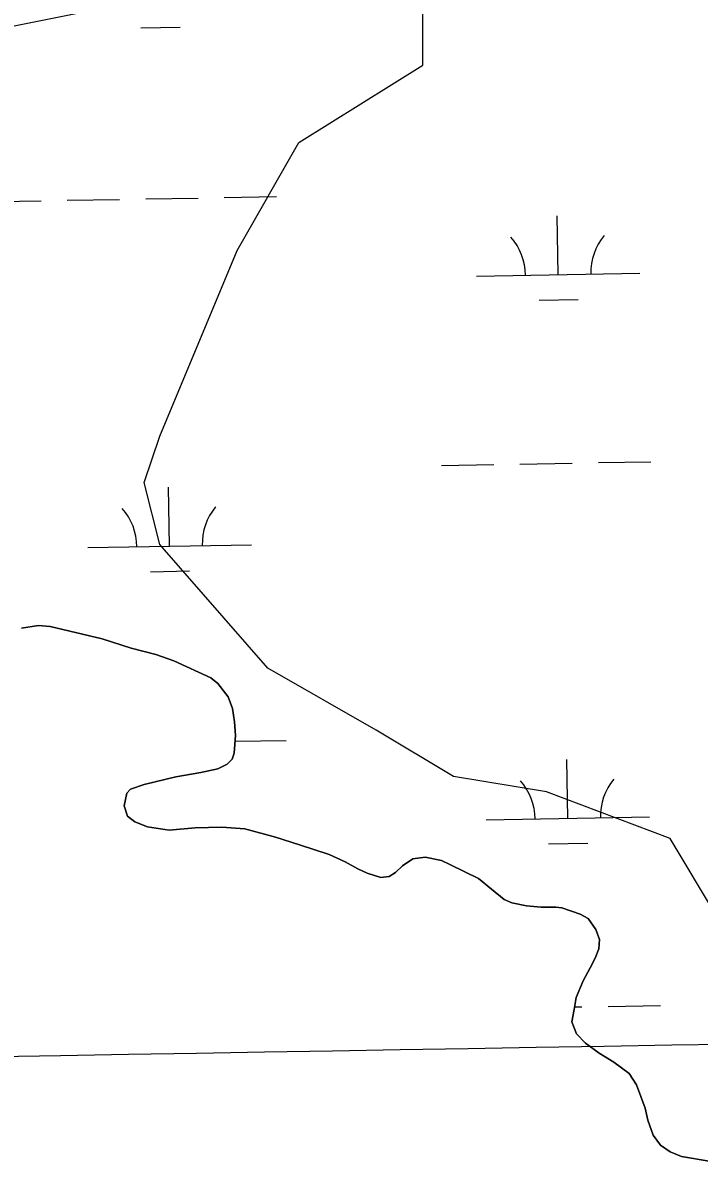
# Model space of a CAD drawing. Extents: x 3903937 to 3942190, y 260677 to 286651.
# Drawn here: x 3911814 to 3912228, y 272076 to 272772 of the extents above; entities that cross this region are included whole.
import ezdxf

# ---------------------------------------------------------------- set-up
doc = ezdxf.new("R2010")
doc.units = 0
for name, color, linetype in [('V-GRID-MAJR', 7, 'Continuous'), ('V-SITE-VEGE', 7, 'Continuous'), ('V-TOPO-SHOR', 7, 'Continuous'), ('V-WETL-SWMP', 7, 'Continuous')]:
    doc.layers.add(name, color=color, linetype=linetype)

msp = doc.modelspace()

# ---------------------------------------------------------------- linework, layer by layer
at = {"layer": 'V-GRID-MAJR'}
msp.add_spline([(3908100.257, 272076.177), (3913415.549, 272167.798), (3918730.829, 272260.192), (3924046.094, 272353.359), (3929361.347, 272447.3), (3934676.585, 272542.013), (3939991.81, 272637.5), (3939991.811, 272637.5)], degree=3, dxfattribs=at)
at = {"layer": 'V-SITE-VEGE'}
for points in [[(3911879.2090000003, 272784.264), (3911784.636, 272765.336), (3911784.636, 272680.178), (3911784.636, 272623.408), (3911699.521, 272623.408), (3911652.235, 272604.482), (3911576.576, 272595.023), (3911510.3740000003, 272604.482), (3911425.259, 272623.408), (3911340.144, 272670.717), (3911217.201, 272736.951), (3911103.713, 272841.032)], [(3912238.583, 272226.004), (3912210.2120000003, 272273.313), (3912134.5530000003, 272301.7), (3912077.811, 272311.162), (3912030.523, 272339.547), (3911964.323, 272377.396), (3911898.1240000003, 272453.09), (3911888.666, 272490.939), (3911898.1240000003, 272519.324), (3911945.4080000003, 272632.87), (3911983.239, 272699.104), (3912058.896, 272746.413), (3912058.896, 272803.185)]]:
    msp.add_lwpolyline(points, dxfattribs=at)
at = {"layer": 'V-TOPO-SHOR'}
for points in [[(3911813.636, 272401.974), (3911823.941, 272403.514), (3911831.267, 272402.99), (3911863.025, 272395.433), (3911880.63, 272389.715), (3911895.865, 272385.791), (3911906.742, 272381.88300000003), (3911929.477, 272371.49), (3911933.72, 272368.104), (3911939.926, 272359.95900000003), (3911942.5700000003, 272352.818), (3911943.825, 272344.691), (3911944.384, 272336.272), (3911943.745, 272325.479), (3911942.443, 272321.721), (3911939.36, 272318.665), (3911933.605, 272315.915), (3911923.296, 272313.58), (3911908.034, 272310.871), (3911888.605, 272306.197), (3911880.274, 272303.36100000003), (3911878.0840000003, 272300.893), (3911876.468, 272293.174), (3911878.522, 272286.928), (3911882.965, 272283.444), (3911890.6750000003, 272280.341), (3911903.84, 272278.308), (3911919.8880000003, 272279.825), (3911936.032, 272280.253), (3911950.19, 272279.207), (3911968.886, 272273.978), (3911983.523, 272269.364), (3912001.722, 272263.544), (3912011.606, 272258.94800000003), (3912019.312, 272254.657), (3912025.045, 272251.96), (3912033.353, 272249.353), (3912038.506, 272250.025), (3912042.279, 272252.384), (3912046.653, 272256.625), (3912052.91, 272260.859), (3912060.342, 272261.917), (3912070.3340000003, 272259.697), (3912075.575, 272257.397), (3912092.969, 272248.71), (3912101.062, 272242.339), (3912108.66, 272235.871), (3912113.4080000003, 272233.87), (3912122.312, 272232.15), (3912131.321, 272231.32), (3912140.234, 272231.283), (3912143.994, 272230.773)], [(3912143.994, 272230.773), (3912155.269, 272226.964), (3912160.012, 272224.26900000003), (3912164.737, 272217.615), (3912166.989, 272211.467), (3912166.67, 272205.82300000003), (3912164.27, 272200.088), (3912161.372, 272194.059), (3912157.0810000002, 272186.254), (3912152.682, 272175.973), (3912151.464, 272168.64900000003), (3912150.046, 272161.129), (3912152.889, 272153.789), (3912158.509, 272148.022), (3912166.703, 272141.847), (3912175.792, 272136.463), (3912185.071, 272129.393), (3912189.599, 272122.641), (3912194.889, 272108.358), (3912196.4420000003, 272100.924), (3912199.87, 272091.798), (3912204.302, 272085.642), (3912210.128, 272081.556), (3912217.147, 272078.656), (3912234.0700000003, 272075.814)]]:
    msp.add_lwpolyline(points, dxfattribs=at)
at = {"layer": 'V-WETL-SWMP'}
for p, q in [((3911886.579920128, 272769.1032244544), (3911910.5762029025, 272769.5256005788)), ((3911793.5921697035, 272662.81027048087), (3911825.587213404, 272663.3734386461)), ((3911841.5847352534, 272663.65502272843), (3911873.5797789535, 272664.2181908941)), ((3911889.5773008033, 272664.49977497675), (3911921.5723445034, 272665.06294314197)), ((3911937.569866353, 272665.34452722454), (3911969.5649100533, 272665.90769538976)), ((3912141.7473845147, 272618.1885452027), (3912141.113820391, 272654.1829697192)), ((3912091.755128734, 272617.3085949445), (3912191.7396402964, 272619.068495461)), ((3912130.0208133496, 272602.5487470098), (3912154.0170961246, 272602.9711231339)), ((3912070.3822424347, 272501.48251490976), (3912102.3772861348, 272502.045683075)), ((3912118.374807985, 272502.327267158), (3912150.3698516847, 272502.890435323)), ((3912166.367373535, 272503.1720194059), (3912198.3624172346, 272503.7351875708)), ((3911904.161239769, 272452.11954553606), (3911903.5276756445, 272488.11397005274)), ((3911854.168983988, 272451.2395952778), (3911954.15349555, 272452.99949579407)), ((3911892.434668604, 272436.47974734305), (3911916.430951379, 272436.9021234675)), ((3911944.17457019, 272332.7342506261), (3911975.4196585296, 272333.2842182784)), ((3912147.6021329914, 272285.5650680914), (3912146.9685688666, 272321.55949260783)), ((3912097.60987721, 272284.68511783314), (3912197.594388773, 272286.4450183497)), ((3912135.8755618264, 272269.92526989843), (3912159.871844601, 272270.34764602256)), ((3912151.719922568, 272170.187668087), (3912156.2246001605, 272170.2669582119)), ((3912172.222122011, 272170.54854229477), (3912204.2171657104, 272171.1117104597))]:
    msp.add_line(p, q, dxfattribs=at)
for points in [[(3912158.509, 272148.022), (3912152.8880000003, 272153.789), (3912150.046, 272161.129), (3912151.464, 272168.64900000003), (3912152.682, 272175.973), (3912157.082, 272186.254), (3912161.372, 272194.06), (3912164.269, 272200.089), (3912166.669, 272205.82300000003), (3912166.99, 272211.466), (3912164.737, 272217.616), (3912160.011, 272224.27), (3912155.269, 272226.964), (3912143.995, 272230.773), (3912140.234, 272231.284), (3912131.321, 272231.321), (3912122.312, 272232.15), (3912113.407, 272233.87), (3912108.6610000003, 272235.87), (3912101.062, 272242.339), (3912092.968, 272248.71), (3912075.574, 272257.397), (3912070.335, 272259.697), (3912060.342, 272261.917), (3912052.91, 272260.858), (3912046.653, 272256.625), (3912042.279, 272252.385), (3912038.506, 272250.02400000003), (3912033.353, 272249.352), (3912025.045, 272251.961), (3912019.312, 272254.658), (3912011.606, 272258.94800000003), (3912001.721, 272263.544), (3911983.523, 272269.363), (3911968.886, 272273.979), (3911950.19, 272279.206), (3911936.0330000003, 272280.254), (3911919.889, 272279.825), (3911903.839, 272278.30700000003), (3911890.676, 272280.342), (3911882.965, 272283.443), (3911878.523, 272286.928), (3911876.469, 272293.175), (3911878.085, 272300.893), (3911880.274, 272303.36), (3911888.6040000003, 272306.19800000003), (3911908.034, 272310.871), (3911923.296, 272313.581), (3911933.605, 272315.916), (3911939.36, 272318.665), (3911942.4420000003, 272321.722), (3911943.745, 272325.48), (3911944.384, 272336.272), (3911943.824, 272344.692), (3911942.5700000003, 272352.818), (3911939.926, 272359.95900000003), (3911933.72, 272368.105), (3911929.4760000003, 272371.49), (3911906.741, 272381.88300000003), (3911895.864, 272385.79), (3911880.629, 272389.715), (3911863.025, 272395.43200000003), (3911831.267, 272402.99), (3911823.941, 272403.515), (3911813.6350000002, 272401.973)], [(3912234.0700000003, 272075.813), (3912217.148, 272078.656), (3912210.128, 272081.55700000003), (3912204.302, 272085.641), (3912199.8710000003, 272091.799), (3912196.4420000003, 272100.924), (3912194.889, 272108.358), (3912189.6, 272122.641), (3912185.072, 272129.393), (3912175.792, 272136.463), (3912166.703, 272141.848), (3912158.509, 272148.022)]]:
    msp.add_lwpolyline(points, dxfattribs=at)
for centre, radius, start, end in [((3912086.504648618, 272617.6910541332), 35.24628790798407, 0.23658072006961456, 41.780239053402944), ((3912196.973408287, 272619.6354955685), 35.246287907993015, 140.23657773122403, 181.78023606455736), ((3911848.918503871, 272451.6220544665), 35.24628790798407, 0.23658072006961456, 41.780239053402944), ((3911959.38726354, 272453.5664959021), 35.246287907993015, 140.23657773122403, 181.78023606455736), ((3912092.3593970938, 272285.06757702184), 35.24628790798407, 0.23658072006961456, 41.780239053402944), ((3912202.828156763, 272287.0120184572), 35.246287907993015, 140.23657773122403, 181.78023606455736)]:
    msp.add_arc(centre, radius, start, end, dxfattribs=at)

doc.saveas('drawing.dxf')
